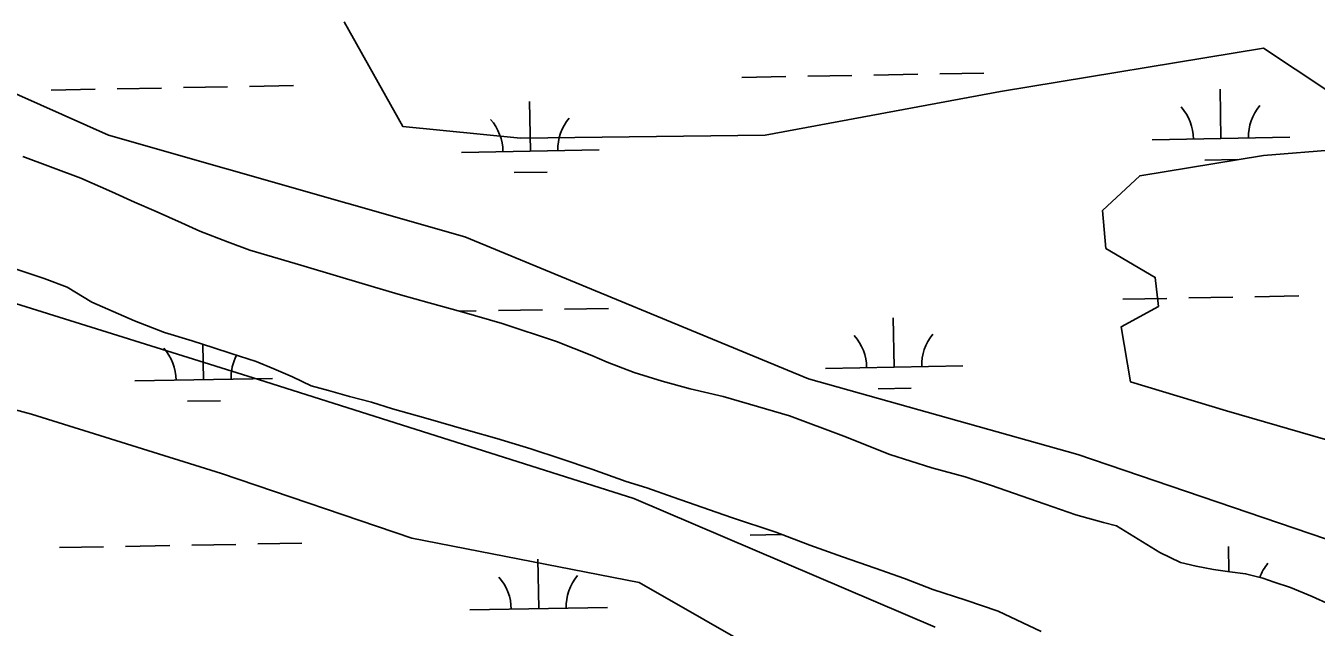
# Model space of a CAD drawing. Extents: x 3957609 to 3995875, y 234277 to 260273.
# Drawn here: x 3962722 to 3963659, y 240560 to 240997 of the extents above; entities that cross this region are included whole.
import ezdxf

# ---------------------------------------------------------------- set-up
doc = ezdxf.new("R2010")
doc.units = 0
for name, color, linetype in [('V-SITE-VEGE', 7, 'Continuous'), ('V-TOPO-SHOR', 7, 'Continuous'), ('V-WETL-SWMP', 7, 'Continuous')]:
    doc.layers.add(name, color=color, linetype=linetype)

msp = doc.modelspace()

# ---------------------------------------------------------------- linework, layer by layer
at = {"layer": 'V-SITE-VEGE'}
for p, q in [((3962706.485, 240797.4), (3962890.809, 240739.777)), ((3962725.685, 240714.566), (3962633.523, 240739.777)), ((3962890.809, 240739.777), (3963163.455, 240653.341)), ((3962863.929, 240671.349), (3962725.685, 240714.566)), ((3963002.171, 240624.53), (3962863.929, 240671.349)), ((3963163.455, 240653.341), (3963382.341, 240559.705)), ((3963167.295, 240592.116), (3963002.171, 240624.53)), ((3963274.819, 240530.891), (3963167.295, 240592.116))]:
    msp.add_line(p, q, dxfattribs=at)
for points in [[(3962952.865, 240999.711), (3962995.617, 240923.739), (3963081.126, 240915.297), (3963258.892, 240917.406), (3963429.906, 240949.062), (3963621.171, 240980.718), (3963690.93, 240934.29)], [(3963666.178, 240624.065), (3963486.161, 240685.268), (3963290.394, 240740.136), (3963040.62, 240843.543), (3962781.847, 240917.406), (3962601.832, 240997.602)], [(3963675.179, 240906.855), (3963621.171, 240902.634), (3963531.165, 240887.862), (3963504.162, 240862.536), (3963506.413, 240835.101), (3963542.415, 240813.999), (3963544.666, 240792.894), (3963517.667, 240778.124), (3963524.413, 240738.026), (3963594.17, 240716.922), (3963747.184, 240672.605)]]:
    msp.add_lwpolyline(points, dxfattribs=at)
at = {"layer": 'V-TOPO-SHOR'}
for points in [[(3962719.414, 240901.889), (3962761.648, 240886.013), (3962784.202, 240876.182), (3962800.724, 240868.691), (3962816.288, 240861.981), (3962834.714, 240853.71), (3962848.059, 240847.621), (3962868.226, 240839.834), (3962884.419, 240833.764), (3962921.552, 240822.924), (3962949.8, 240814.398), (3962975.031, 240806.964), (3962993.916, 240801.385), (3963014.86, 240795.505), (3963038.503, 240788.851), (3963067.699, 240780.491), (3963107.381, 240767.45), (3963132.946, 240757.325), (3963144.067, 240752.329), (3963163.754, 240744.856), (3963184.068, 240738.657), (3963204.376, 240733.088), (3963228.487, 240727.387), (3963259.273, 240718.404), (3963276.57, 240713.293), (3963316.105, 240698.508), (3963349.45, 240685.264), (3963380.082, 240675.646), (3963404.2, 240668.996), (3963423.404, 240662.787), (3963444.836, 240655.168), (3963462.297, 240649.106), (3963484.68, 240641.494), (3963504.672, 240635.923), (3963514.192, 240633.294), (3963545.677, 240614.022), (3963560.616, 240606.676), (3963572.035, 240604.058), (3963584.721, 240601.767), (3963596.611, 240599.946), (3963608.023, 240598.594), (3963620.556, 240595.352), (3963628.812, 240592.555)], [(3962712.402, 240820.632), (3962734.94, 240813.18), (3962751.77, 240806.954), (3962769.739, 240795.987), (3962800.711, 240782.413), (3962822.31, 240773.844), (3962842.462, 240767.958), (3962858.174, 240762.836), (3962870.874, 240758.643), (3962888.968, 240752.743), (3962901.989, 240747.603), (3962915.33, 240741.831), (3962928.994, 240735.27), (3962941.53, 240731.708), (3962956.92, 240727.534), (3962972.944, 240723.207), (3962988.023, 240718.394), (3963012.3, 240711.587), (3963043.244, 240702.604), (3963063.869, 240696.882), (3963088.625, 240689.441), (3963110.688, 240682.144), (3963132.911, 240674.53), (3963157.837, 240665.666), (3963172.913, 240661.015), (3963192.121, 240654.331), (3963234.506, 240639.565), (3963266.57, 240628.69), (3963291.498, 240619.353), (3963315.153, 240610.796), (3963338.807, 240602.559), (3963360.235, 240595.098), (3963380.879, 240587.156), (3963404.845, 240579.239), (3963428.337, 240571.475), (3963459.477, 240556.475)], [(3963628.812, 240592.555), (3963640.717, 240588.516), (3963656.439, 240581.969), (3963669.147, 240576.191)]]:
    msp.add_lwpolyline(points, dxfattribs=at)
at = {"layer": 'V-WETL-SWMP'}
for p, q in [((3963337.954, 240961.092), (3963369.949, 240961.673)), ((3963385.946, 240961.964), (3963417.941, 240962.546)), ((3962836.129, 240951.967), (3962868.124, 240952.549)), ((3962884.121, 240952.84), (3962916.116, 240953.421)), ((3963241.97, 240959.346), (3963273.965, 240959.928)), ((3963289.962, 240960.219), (3963321.957, 240960.801)), ((3962740.145, 240950.222), (3962772.14, 240950.803)), ((3962788.137, 240951.094), (3962820.132, 240951.676)), ((3963590.151, 240914.927), (3963589.497, 240950.921)), ((3963088.326, 240905.802), (3963087.672, 240941.796)), ((3963540.159, 240914.018), (3963640.143, 240915.836)), ((3963038.334, 240904.893), (3963138.318, 240906.711)), ((3962761.647, 240886.012), (3962719.414, 240901.888)), ((3963578.434, 240899.28), (3963602.43, 240899.717)), ((3963076.609, 240890.156), (3963100.605, 240890.592)), ((3962784.202, 240876.183), (3962761.647, 240886.012)), ((3962800.723, 240868.69), (3962784.202, 240876.183)), ((3962816.289, 240861.982), (3962800.723, 240868.69)), ((3962834.715, 240853.71), (3962816.289, 240861.982)), ((3962848.059, 240847.621), (3962834.715, 240853.71)), ((3962868.225, 240839.835), (3962848.059, 240847.621)), ((3962884.419, 240833.765), (3962868.225, 240839.835)), ((3962921.552, 240822.924), (3962884.419, 240833.765)), ((3962949.8, 240814.399), (3962921.552, 240822.924)), ((3962712.401, 240820.632), (3962734.94, 240813.179)), ((3962734.94, 240813.179), (3962751.77, 240806.954)), ((3962975.031, 240806.963), (3962949.8, 240814.399)), ((3962751.77, 240806.954), (3962769.739, 240795.986)), ((3962993.915, 240801.386), (3962975.031, 240806.963)), ((3962769.739, 240795.986), (3962800.712, 240782.412)), ((3963014.86, 240795.506), (3962993.915, 240801.386)), ((3963038.502, 240788.852), (3963014.86, 240795.506)), ((3963518.854, 240798.18), (3963550.848, 240798.761)), ((3963566.846, 240799.052), (3963598.841, 240799.634)), ((3963614.838, 240799.925), (3963646.833, 240800.507)), ((3963036.522, 240789.409), (3963049.023, 240789.637)), ((3963067.699, 240780.492), (3963038.502, 240788.852)), ((3963065.021, 240789.927), (3963097.016, 240790.509)), ((3963113.013, 240790.8), (3963145.008, 240791.382)), ((3963352.661, 240748.72), (3963352.007, 240784.714)), ((3962800.712, 240782.412), (3962822.309, 240773.843)), ((3963107.38, 240767.45), (3963067.699, 240780.492)), ((3962822.309, 240773.843), (3962842.462, 240767.958)), ((3962842.462, 240767.958), (3962858.175, 240762.835)), ((3962850.836, 240739.595), (3962850.368, 240765.38)), ((3963132.946, 240757.324), (3963107.38, 240767.45)), ((3962858.175, 240762.835), (3962870.873, 240758.643)), ((3962870.873, 240758.643), (3962888.967, 240752.744)), ((3963144.066, 240752.329), (3963132.946, 240757.324)), ((3962888.967, 240752.744), (3962901.988, 240747.603)), ((3962901.988, 240747.603), (3962915.33, 240741.831)), ((3963163.754, 240744.857), (3963144.066, 240752.329)), ((3963302.67, 240747.811), (3963402.653, 240749.629)), ((3962800.845, 240738.686), (3962900.828, 240740.504)), ((3962915.33, 240741.831), (3962928.994, 240735.269)), ((3963184.068, 240738.656), (3963163.754, 240744.857)), ((3963204.377, 240733.088), (3963184.068, 240738.656)), ((3962928.994, 240735.269), (3962941.53, 240731.709)), ((3962941.53, 240731.709), (3962956.92, 240727.534)), ((3962956.92, 240727.534), (3962972.945, 240723.206)), ((3963228.488, 240727.387), (3963204.377, 240733.088)), ((3963259.273, 240718.404), (3963228.488, 240727.387)), ((3963340.944, 240733.073), (3963364.94, 240733.51)), ((3962839.119, 240723.949), (3962863.115, 240724.385)), ((3962972.945, 240723.206), (3962988.023, 240718.395)), ((3962988.023, 240718.395), (3963012.3, 240711.587)), ((3963276.57, 240713.292), (3963259.273, 240718.404)), ((3963012.3, 240711.587), (3963043.243, 240702.605)), ((3963316.104, 240698.507), (3963276.57, 240713.292)), ((3963043.243, 240702.605), (3963063.87, 240696.881)), ((3963063.87, 240696.881), (3963088.626, 240689.442)), ((3963349.451, 240685.264), (3963316.104, 240698.507)), ((3963088.626, 240689.442), (3963110.689, 240682.144)), ((3963110.689, 240682.144), (3963132.912, 240674.53)), ((3963380.082, 240675.647), (3963349.451, 240685.264)), ((3963132.912, 240674.53), (3963157.837, 240665.667)), ((3963404.2, 240668.996), (3963380.082, 240675.647)), ((3963157.837, 240665.667), (3963172.913, 240661.015)), ((3963423.404, 240662.787), (3963404.2, 240668.996)), ((3963444.836, 240655.168), (3963423.404, 240662.787)), ((3963172.913, 240661.015), (3963192.121, 240654.331)), ((3963192.121, 240654.331), (3963234.506, 240639.565)), ((3963462.298, 240649.107), (3963444.836, 240655.168)), ((3963484.679, 240641.494), (3963462.298, 240649.107)), ((3963234.506, 240639.565), (3963266.57, 240628.69)), ((3963504.672, 240635.924), (3963484.679, 240641.494)), ((3963514.192, 240633.294), (3963504.672, 240635.924)), ((3963545.678, 240614.021), (3963514.192, 240633.294)), ((3963248.018, 240626.726), (3963270.71, 240627.139)), ((3963266.57, 240628.69), (3963291.498, 240619.352)), ((3962746.193, 240617.602), (3962778.188, 240618.183)), ((3962794.185, 240618.474), (3962826.18, 240619.056)), ((3962842.177, 240619.347), (3962874.172, 240619.929)), ((3962890.169, 240620.22), (3962922.164, 240620.801)), ((3963291.498, 240619.352), (3963315.153, 240610.797)), ((3963595.876, 240600.058), (3963595.545, 240618.301)), ((3963094.374, 240573.182), (3963093.72, 240609.176)), ((3963315.153, 240610.797), (3963338.806, 240602.559)), ((3963560.615, 240606.676), (3963545.678, 240614.021)), ((3963572.035, 240604.059), (3963560.615, 240606.676)), ((3963338.806, 240602.559), (3963360.236, 240595.098)), ((3963584.721, 240601.767), (3963572.035, 240604.059)), ((3963596.611, 240599.945), (3963584.721, 240601.767)), ((3963608.023, 240598.595), (3963596.611, 240599.945)), ((3963620.557, 240595.352), (3963608.023, 240598.595)), ((3963360.236, 240595.098), (3963380.878, 240587.157)), ((3963380.878, 240587.157), (3963404.845, 240579.238)), ((3963628.811, 240592.555), (3963620.557, 240595.352)), ((3963640.716, 240588.516), (3963628.811, 240592.555)), ((3963656.439, 240581.968), (3963640.716, 240588.516)), ((3963404.845, 240579.238), (3963428.337, 240571.474)), ((3963669.147, 240576.191), (3963656.439, 240581.968)), ((3963044.382, 240572.273), (3963144.366, 240574.091)), ((3963428.337, 240571.474), (3963459.478, 240556.475))]:
    msp.add_line(p, q, dxfattribs=at)
for centre, start, end in [((3963534.909, 240914.397), 0.269879, 41.813537), ((3963645.376, 240916.406), 140.269876, 181.813534), ((3963033.084, 240905.273), 0.269879, 41.813537), ((3963143.551, 240907.281), 140.269876, 181.813534), ((3963297.419, 240748.19), 0.269879, 41.813537), ((3963407.887, 240750.199), 140.269876, 181.813534), ((3962795.594, 240739.066), 0.269879, 41.813537), ((3962906.062, 240741.074), 152.47773, 181.813534), ((3963540.957, 240581.777), 41.49792, 41.813537), ((3963651.424, 240583.786), 140.269876, 159.85133), ((3963039.132, 240572.653), 0.269879, 41.813537), ((3963149.599, 240574.661), 140.269876, 181.813534)]:
    msp.add_arc(centre, 35.246, start, end, dxfattribs=at)

doc.saveas('drawing.dxf')
